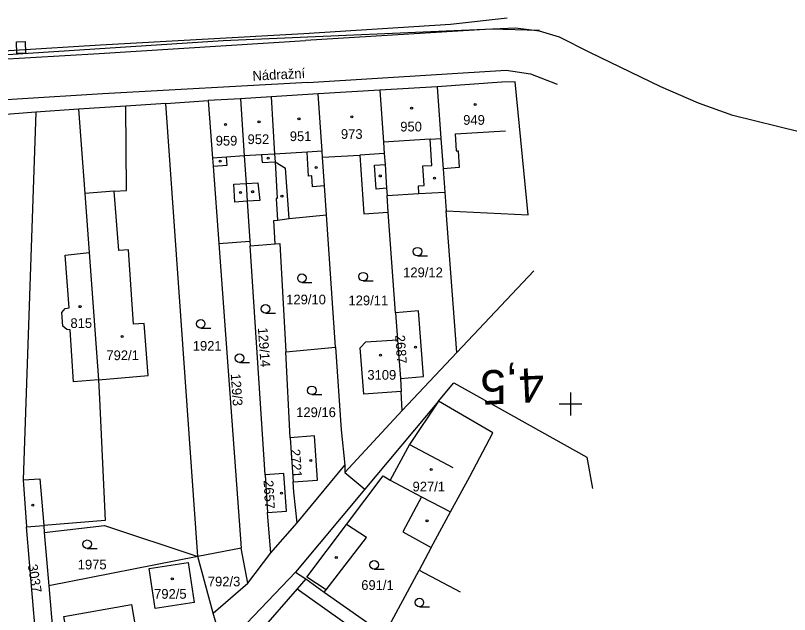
# Model space of a CAD drawing. Extents: x -779302 to -774398, y -1144902 to -1142831.
# Drawn here: x -774797.2 to -774661.6, y -1144536.9 to -1144432 of the extents above; entities that cross this region are included whole.
import ezdxf

# ---------------------------------------------------------------- set-up
doc = ezdxf.new("R2010")
doc.units = 0
for name, color, linetype in [('hektosit - Vrstva 5', 7, 'Continuous'), ('Hranice parcel', 7, 'Continuous'), ('Parcelní čísla', 7, 'Continuous'), ('Pop  PČ popisy', 7, 'Continuous'), ('Vnitřní kresba', 7, 'Continuous'), ('zjednodus_g_situ-seda - Vrstva 12', 7, 'Continuous'), ('zjednodus_g_situ-seda - Vrstva 17', 7, 'Continuous'), ('zjednodus_g_situ-seda - Vrstva 51', 7, 'Continuous'), ('zjednodus_g_situ-seda - Vrstva 7', 7, 'Continuous'), ('Značky budov', 7, 'Continuous'), ('Značky kultur', 7, 'Continuous')]:
    doc.layers.add(name, color=color, linetype=linetype)

msp = doc.modelspace()

# ---------------------------------------------------------------- linework, layer by layer
at = {"layer": 'hektosit - Vrstva 5'}
for p, q in [((-774700, -1144498), (-774700, -1144502)), ((-774702, -1144500), (-774698, -1144500))]:
    msp.add_line(p, q, dxfattribs=at)
at = {"layer": 'Hranice parcel'}
for p, q in [((-774744.21, -1144445.7), (-774752.43, -1144446.2)), ((-774733.41, -1144445.04), (-774744.21, -1144445.7)), ((-774723.37, -1144444.44), (-774733.41, -1144445.04)), ((-774770.9, -1144447.36), (-774763.46, -1144446.87)), ((-774757.81, -1144446.53), (-774763.46, -1144446.87)), ((-774752.43, -1144446.2), (-774757.81, -1144446.53)), ((-774786.18, -1144448.37), (-774793.68, -1144448.91)), ((-774765.26, -1144526.71), (-774770.9, -1144447.36)), ((-774793.68, -1144448.91), (-774838.77, -1144452.13)), ((-774721.99, -1144462.89), (-774721.75, -1144466.15)), ((-774731.91, -1144466.38), (-774732.11, -1144463.5)), ((-774741.16, -1144490.04), (-774742.75, -1144466.9)), ((-774730.64, -1144484.01), (-774731.91, -1144466.38)), ((-774719.88, -1144490.98), (-774721.75, -1144466.15)), ((-774721.75, -1144466.15), (-774707.39, -1144466.87)), ((-774761.59, -1144471.89), (-774756.17, -1144471.49)), ((-774756.17, -1144471.49), (-774756.12, -1144472.28)), ((-774761.59, -1144471.89), (-774757.7, -1144525.25)), ((-774756.12, -1144472.28), (-774751.71, -1144471.93)), ((-774753.48, -1144512.4), (-774756.12, -1144472.28)), ((-774719.88, -1144490.98), (-774706.42, -1144476.7)), ((-774730.64, -1144484.01), (-774730.28, -1144488.77)), ((-774730.28, -1144488.77), (-774729.78, -1144495.51)), ((-774749.85, -1144490.85), (-774741.16, -1144490.04)), ((-774749.12, -1144505.92), (-774749.85, -1144490.85)), ((-774729.46, -1144501.14), (-774719.88, -1144490.98)), ((-774729.78, -1144495.51), (-774729.65, -1144497.83)), ((-774729.46, -1144501.14), (-774729.65, -1144497.83)), ((-774723.1, -1144499.52), (-774736.01, -1144514.94)), ((-774713.59, -1144505.08), (-774723.1, -1144499.52)), ((-774739.53, -1144511.98), (-774729.46, -1144501.14)), ((-774749.12, -1144505.92), (-774748.58, -1144513.64)), ((-774747.9, -1144520.81), (-774739.5, -1144510.72)), ((-774739.5, -1144510.72), (-774739.53, -1144511.98)), ((-774739.53, -1144511.98), (-774736.01, -1144514.94)), ((-774753.48, -1144512.4), (-774753.05, -1144519)), ((-774736.01, -1144514.94), (-774748.16, -1144529.45)), ((-774795.28, -1144521.52), (-774792.28, -1144521.28)), ((-774793.41, -1144543.64), (-774795.28, -1144521.52)), ((-774792.28, -1144521.28), (-774792.18, -1144522.51)), ((-774752.52, -1144526.08), (-774747.9, -1144520.81)), ((-774792.18, -1144522.51), (-774791.38, -1144531.86)), ((-774757.7, -1144525.25), (-774765.26, -1144526.71)), ((-774756.52, -1144531.36), (-774757.7, -1144525.25)), ((-774724.42, -1144525.12), (-774726.53, -1144529.13)), ((-774765.26, -1144526.71), (-774791.38, -1144531.86)), ((-774762.57, -1144536.62), (-774765.26, -1144526.71)), ((-774756.52, -1144531.36), (-774752.52, -1144526.08)), ((-774748.16, -1144529.45), (-774746.37, -1144530.6)), ((-774726.53, -1144529.13), (-774719.34, -1144532.87)), ((-774746.37, -1144530.6), (-774747.87, -1144532.35)), ((-774746.37, -1144530.6), (-774743.12, -1144532.94)), ((-774791.38, -1144531.86), (-774790.61, -1144540.87)), ((-774747.87, -1144532.35), (-774764.86, -1144551.73)), ((-774762.57, -1144536.62), (-774756.52, -1144531.36))]:
    msp.add_line(p, q, dxfattribs=at)
for points in [[(-774454, -1144408.27), (-774492.93, -1144411.59), (-774550.57, -1144426.11), (-774550.13, -1144433.51), (-774643.48, -1144453.01), (-774648.56, -1144453.29), (-774652.59, -1144453.21), (-774659.68, -1144452.39), (-774671.53, -1144449.5), (-774677.59, -1144447.3), (-774684.17, -1144444.45), (-774696.63, -1144438.42), (-774701.94, -1144435.76), (-774705.42, -1144434.73), (-774709.64, -1144434.17), (-774760.86, -1144436.38), (-774828.33, -1144440.79), (-774828.91, -1144435.35), (-774832.04, -1144435.58)], [(-774707.39, -1144466.87), (-774709.7, -1144443.6), (-774712, -1144443.61), (-774723.37, -1144444.44)], [(-774743.45, -1144456.77), (-774743.52, -1144455.72), (-774744.21, -1144445.7)], [(-774733.41, -1144445.04), (-774732.77, -1144454.12), (-774732.63, -1144456.11), (-774732.49, -1144458.06), (-774732.2, -1144462.22), (-774732.11, -1144463.5)], [(-774723.37, -1144444.44), (-774722.69, -1144453.51), (-774722.29, -1144458.83), (-774721.99, -1144462.89)], [(-774763.46, -1144446.87), (-774762.69, -1144456.93), (-774762.58, -1144458.34), (-774761.59, -1144471.89)], [(-774757.81, -1144446.53), (-774757.15, -1144456.55), (-774756.84, -1144461.39), (-774756.63, -1144464.49), (-774756.17, -1144471.49)], [(-774752.43, -1144446.2), (-774751.83, -1144456.23), (-774751.75, -1144457.58), (-774751.38, -1144464.01), (-774751.56, -1144464.02), (-774751.35, -1144467.81)], [(-774786.18, -1144448.37), (-774785.09, -1144463.12), (-774784.34, -1144473.49), (-774782.67, -1144495.76), (-774782.52, -1144499.1), (-774781.54, -1144520.41), (-774792.28, -1144521.28)], [(-774770.9, -1144447.36), (-774777.89, -1144447.82), (-774786.18, -1144448.37)], [(-774793.68, -1144448.91), (-774795.89, -1144513.31), (-774795.28, -1144521.52)], [(-774743.45, -1144456.77), (-774736.92, -1144456.42), (-774736.2, -1144466.68), (-774731.91, -1144466.38)], [(-774742.75, -1144466.9), (-774743.1, -1144461.81), (-774743.45, -1144456.77)], [(-774732.11, -1144463.5), (-774726.57, -1144463.16), (-774721.99, -1144462.89)], [(-774751.35, -1144467.81), (-774749.28, -1144467.54), (-774742.75, -1144466.9)], [(-774751.71, -1144471.93), (-774751.95, -1144467.84), (-774751.35, -1144467.81)], [(-774751.71, -1144471.93), (-774750.93, -1144471.89), (-774749.85, -1144490.85)], [(-774729.78, -1144495.51), (-774725.73, -1144495.19), (-774726.63, -1144483.71), (-774730.64, -1144484.01)], [(-774729.65, -1144497.83), (-774736.22, -1144498.26), (-774736.82, -1144490.17), (-774735.87, -1144489.11), (-774730.28, -1144488.77)], [(-774741.16, -1144490.04), (-774740.17, -1144504.55), (-774739.5, -1144510.72)], [(-774723.1, -1144499.52), (-774720.44, -1144496.28), (-774697.12, -1144509.33), (-774696.11, -1144514.82)], [(-774724.42, -1144525.12), (-774721.01, -1144518.9), (-774717.65, -1144512.67), (-774713.59, -1144505.08)], [(-774748.58, -1144513.64), (-774744.3, -1144513.32), (-774744.87, -1144505.6), (-774749.12, -1144505.92)], [(-774753.05, -1144519), (-774749.77, -1144518.78), (-774750.2, -1144512.18), (-774753.48, -1144512.4)], [(-774743.12, -1144532.94), (-774742.81, -1144532.52), (-774735.74, -1144523.36), (-774739.24, -1144521.12), (-774732.79, -1144512.6), (-774731.59, -1144513.32), (-774726.07, -1144516.24), (-774729.36, -1144522.41), (-774724.42, -1144525.12)], [(-774747.9, -1144520.81), (-774748.45, -1144515.42), (-774748.58, -1144513.64)], [(-774752.52, -1144526.08), (-774752.99, -1144519.84), (-774753.05, -1144519)], [(-774792.18, -1144522.51), (-774781.64, -1144521.29), (-774765.26, -1144526.71)], [(-774772.73, -1144535.81), (-774773.8, -1144528.79), (-774766.96, -1144527.78), (-774765.94, -1144534.74), (-774772.73, -1144535.81)], [(-774748.16, -1144529.45), (-774767.69, -1144549.86), (-774786.26, -1144569.27), (-774806.89, -1144585.87), (-774828.68, -1144603.4)], [(-774743.12, -1144532.94), (-774732.6, -1144540.37), (-774726.53, -1144529.13)], [(-774747.87, -1144532.35), (-774732.52, -1144543.29), (-774730.13, -1144542.13), (-774725.77, -1144545.23)], [(-774779.6, -1144545.85), (-774786.97, -1144547.15), (-774788.73, -1144537.19), (-774776.9, -1144535.1), (-774776.19, -1144539.2), (-774775.01, -1144538.94), (-774774.48, -1144541.78), (-774775.7, -1144542.01), (-774775.16, -1144545.08), (-774775.01, -1144546.09), (-774779.43, -1144546.84), (-774779.6, -1144545.85)], [(-774782.2, -1144557.11), (-774781.07, -1144557.53), (-774762.07, -1144538.45), (-774762.57, -1144536.62)]]:
    msp.add_lwpolyline(points, dxfattribs=at)
at = {"layer": 'Vnitřní kresba'}
for p, q in [((-774777.76, -1144462.59), (-774777.89, -1144447.82)), ((-774720.19, -1144452.69), (-774711.4, -1144452.14)), ((-774724.59, -1144453.63), (-774732.77, -1144454.12)), ((-774724.59, -1144453.63), (-774722.69, -1144453.51)), ((-774724.31, -1144458.22), (-774724.59, -1144453.63)), ((-774720.19, -1144452.69), (-774720.01, -1144455.66)), ((-774757.15, -1144456.55), (-774760.27, -1144456.75)), ((-774754.1, -1144456.37), (-774757.15, -1144456.55)), ((-774751.83, -1144456.23), (-774754.1, -1144456.37)), ((-774754.1, -1144456.37), (-774754.02, -1144457.72)), ((-774746.14, -1144455.92), (-774751.83, -1144456.23)), ((-774743.52, -1144455.72), (-774746.14, -1144455.92)), ((-774745.88, -1144460.08), (-774746.14, -1144455.92)), ((-774732.63, -1144456.11), (-774736.92, -1144456.42)), ((-774720.01, -1144455.66), (-774719.66, -1144455.64)), ((-774719.66, -1144455.64), (-774719.48, -1144458.61)), ((-774760.27, -1144456.75), (-774762.69, -1144456.93)), ((-774760.17, -1144458.16), (-774760.27, -1144456.75)), ((-774754.02, -1144457.72), (-774751.75, -1144457.58)), ((-774751.75, -1144457.58), (-774749.9, -1144458.71)), ((-774762.58, -1144458.34), (-774760.17, -1144458.16)), ((-774749.28, -1144467.54), (-774749.9, -1144458.71)), ((-774734.34, -1144458.19), (-774732.49, -1144458.06)), ((-774734.04, -1144462.35), (-774734.34, -1144458.19)), ((-774725.86, -1144458.31), (-774724.31, -1144458.22)), ((-774725.65, -1144461.76), (-774725.86, -1144458.31)), ((-774719.48, -1144458.61), (-774722.29, -1144458.83)), ((-774745.33, -1144460.05), (-774745.88, -1144460.08)), ((-774745.2, -1144461.95), (-774745.33, -1144460.05)), ((-774758.98, -1144461.53), (-774756.84, -1144461.39)), ((-774758.78, -1144464.63), (-774758.98, -1144461.53)), ((-774756.84, -1144461.39), (-774754.79, -1144461.26)), ((-774754.79, -1144461.26), (-774754.44, -1144464.34)), ((-774743.1, -1144461.81), (-774745.2, -1144461.95)), ((-774726.65, -1144461.82), (-774725.65, -1144461.76)), ((-774726.57, -1144463.16), (-774726.65, -1144461.82)), ((-774779.91, -1144462.74), (-774785.09, -1144463.12)), ((-774779.91, -1144462.74), (-774777.76, -1144462.59)), ((-774779.12, -1144473.12), (-774779.91, -1144462.74)), ((-774732.2, -1144462.22), (-774734.04, -1144462.35)), ((-774756.63, -1144464.49), (-774758.78, -1144464.63)), ((-774754.44, -1144464.34), (-774756.63, -1144464.49)), ((-774788.51, -1144473.91), (-774784.34, -1144473.49)), ((-774787.82, -1144483.18), (-774788.51, -1144473.91)), ((-774777.43, -1144473), (-774779.12, -1144473.12)), ((-774776.53, -1144486), (-774777.43, -1144473)), ((-774789.11, -1144483.99), (-774788.55, -1144483.28)), ((-774788.55, -1144483.28), (-774787.82, -1144483.18)), ((-774788.93, -1144486.36), (-774789.11, -1144483.99)), ((-774788.25, -1144486.95), (-774788.93, -1144486.36)), ((-774774.67, -1144485.9), (-774776.53, -1144486)), ((-774773.99, -1144495.01), (-774774.67, -1144485.9)), ((-774787.66, -1144487.01), (-774788.25, -1144486.95)), ((-774787.06, -1144496.14), (-774787.66, -1144487.01)), ((-774782.67, -1144495.76), (-774787.06, -1144496.14)), ((-774782.67, -1144495.76), (-774773.99, -1144495.01)), ((-774723.1, -1144499.52), (-774728.21, -1144507.1)), ((-774728.21, -1144507.1), (-774731.59, -1144513.32)), ((-774728.21, -1144507.1), (-774720.61, -1144511.11)), ((-774795.89, -1144513.31), (-774792.94, -1144513.11)), ((-774792.94, -1144513.11), (-774792.28, -1144521.28)), ((-774726.07, -1144516.24), (-774721.01, -1144518.9)), ((-774746.16, -1144530.32), (-774739.24, -1144521.12)), ((-774742.81, -1144532.52), (-774746.16, -1144530.32))]:
    msp.add_line(p, q, dxfattribs=at)
at = {"layer": 'zjednodus_g_situ-seda - Vrstva 12'}
msp.add_lwpolyline([(-774795.53, -1144436.49), (-774795.49, -1144438.54), (-774796.98, -1144438.59), (-774797.03, -1144436.56), (-774795.53, -1144436.49)], dxfattribs=at)
at = {"layer": 'zjednodus_g_situ-seda - Vrstva 17'}
msp.add_lwpolyline([(-774711.09, -1144432.44), (-774721, -1144433.51), (-774746.7, -1144435.17), (-774782.31, -1144437.16), (-774812.63, -1144439.03), (-774843.09, -1144440.81), (-774869.32, -1144442.56)], dxfattribs=at)
at = {"layer": 'zjednodus_g_situ-seda - Vrstva 51'}
for points in [[(-774705.41, -1144434.6), (-774713.99, -1144434.33), (-774746.42, -1144436.35)], [(-775004.35, -1144452.66), (-774971.59, -1144450.6), (-774948.72, -1144449.09), (-774924.37, -1144447.83), (-774901.09, -1144446.06), (-774870.84, -1144444.01), (-774869.28, -1144443.86), (-774842.28, -1144442.2), (-774812.69, -1144440.35), (-774782.54, -1144438.6), (-774746.42, -1144436.35)], [(-774745.99, -1144443.71), (-774711.28, -1144441.55), (-774706.98, -1144442.15), (-774702.31, -1144443.98)], [(-774745.99, -1144443.71), (-774781.92, -1144445.7), (-774812.01, -1144447.53), (-774841.78, -1144449.45), (-774866.91, -1144451), (-774884.45, -1144452.18), (-774887.16, -1144455.73)]]:
    msp.add_lwpolyline(points, dxfattribs=at)
at = {"layer": 'Značky budov'}
for centre in [(-774727.82, -1144448.2), (-774716.69, -1144447.57), (-774738.31, -1144449.7), (-774760.43, -1144451.07), (-774754.56, -1144450.57), (-774747.56, -1144450.07), (-774761.38, -1144457.48), (-774752.94, -1144456.96), (-774744.56, -1144458.57), (-774733.31, -1144460.07), (-774723.82, -1144460.45), (-774757.81, -1144462.95), (-774755.68, -1144462.82), (-774750.54, -1144463.61), (-774785.92, -1144482.95), (-774778.55, -1144488.2), (-774727.13, -1144490.03), (-774733.3, -1144491.46), (-774745.49, -1144509.88), (-774724.4, -1144511.46), (-774750.61, -1144515.64), (-774794.17, -1144517.7), (-774725.13, -1144520.45), (-774741.02, -1144526.9), (-774769.75, -1144530.61)]:
    msp.add_circle(centre, 0.175, dxfattribs=at)
at = {"layer": 'Značky kultur'}
for p, q in [((-774726.8, -1144474.07), (-774725.05, -1144474.07)), ((-774747.04, -1144478.7), (-774745.29, -1144478.7)), ((-774736.3, -1144478.45), (-774734.55, -1144478.45)), ((-774753.41, -1144484.07), (-774751.66, -1144484.07)), ((-774764.78, -1144486.7), (-774763.03, -1144486.7)), ((-774757.99, -1144492.71), (-774756.24, -1144492.71)), ((-774745.31, -1144498.36), (-774743.56, -1144498.36)), ((-774784.67, -1144525.32), (-774782.92, -1144525.32)), ((-774734.37, -1144528.9), (-774732.62, -1144528.9)), ((-774726.47, -1144535.53), (-774724.72, -1144535.53))]:
    msp.add_line(p, q, dxfattribs=at)
for centre in [(-774726.8, -1144473.32), (-774736.3, -1144477.7), (-774747.04, -1144477.95), (-774753.41, -1144483.32), (-774764.78, -1144485.95), (-774757.99, -1144491.96), (-774745.31, -1144497.61), (-774784.67, -1144524.57), (-774734.37, -1144528.15), (-774726.47, -1144534.78)]:
    msp.add_circle(centre, 0.75, dxfattribs=at)

# ---------------------------------------------------------------- texts
at = {"layer": 'Parcelní čísla'}
for s, p in [('949', (-774718.79, -1144451.1)), ('950', (-774729.82, -1144452.27)), ('951', (-774749.17, -1144453.96)), ('973', (-774740.21, -1144453.57)), ('959', (-774762.15, -1144454.74)), ('952', (-774756.57, -1144454.48)), ('129/12', (-774729.31, -1144477.8)), ('129/10', (-774749.8, -1144482.55)), ('129/11', (-774738.89, -1144482.71)), ('815', (-774787.6, -1144486.69)), ('1921', (-774766.17, -1144490.67)), ('792/1', (-774781.3, -1144492.32)), ('3109', (-774735.58, -1144495.75)), ('129/16', (-774748.05, -1144502.3)), ('927/1', (-774727.66, -1144515.31)), ('1975', (-774786.32, -1144528.97)), ('792/3', (-774763.53, -1144531.94)), ('691/1', (-774736.65, -1144532.56)), ('792/5', (-774772.94, -1144534.11))]:
    msp.add_text(s, height=1.7, dxfattribs=at).set_placement(p)
for s, rotation, p in [('129/14', 274, (-774754.76, -1144486.67)), ('2687', 274, (-774730.71, -1144487.96)), ('129/3', 274, (-774759.52, -1144494.73)), ('2721', 274, (-774749.06, -1144507.95)), ('2657', 273, (-774753.76, -1144513.38)), ('3037', 279, (-774795.08, -1144528.19))]:
    msp.add_text(s, height=1.7, rotation=rotation, dxfattribs=at).set_placement(p)
at = {"layer": 'Pop  PČ popisy'}
msp.add_text('Nádražní', height=1.7, rotation=3, dxfattribs=at).set_placement((-774755.66, -1144443.38))
at = {"layer": 'zjednodus_g_situ-seda - Vrstva 7'}
msp.add_text('4,5', height=6, rotation=182.698, dxfattribs=at).set_placement((-774704.72, -1144493.64))

doc.saveas('drawing.dxf')
